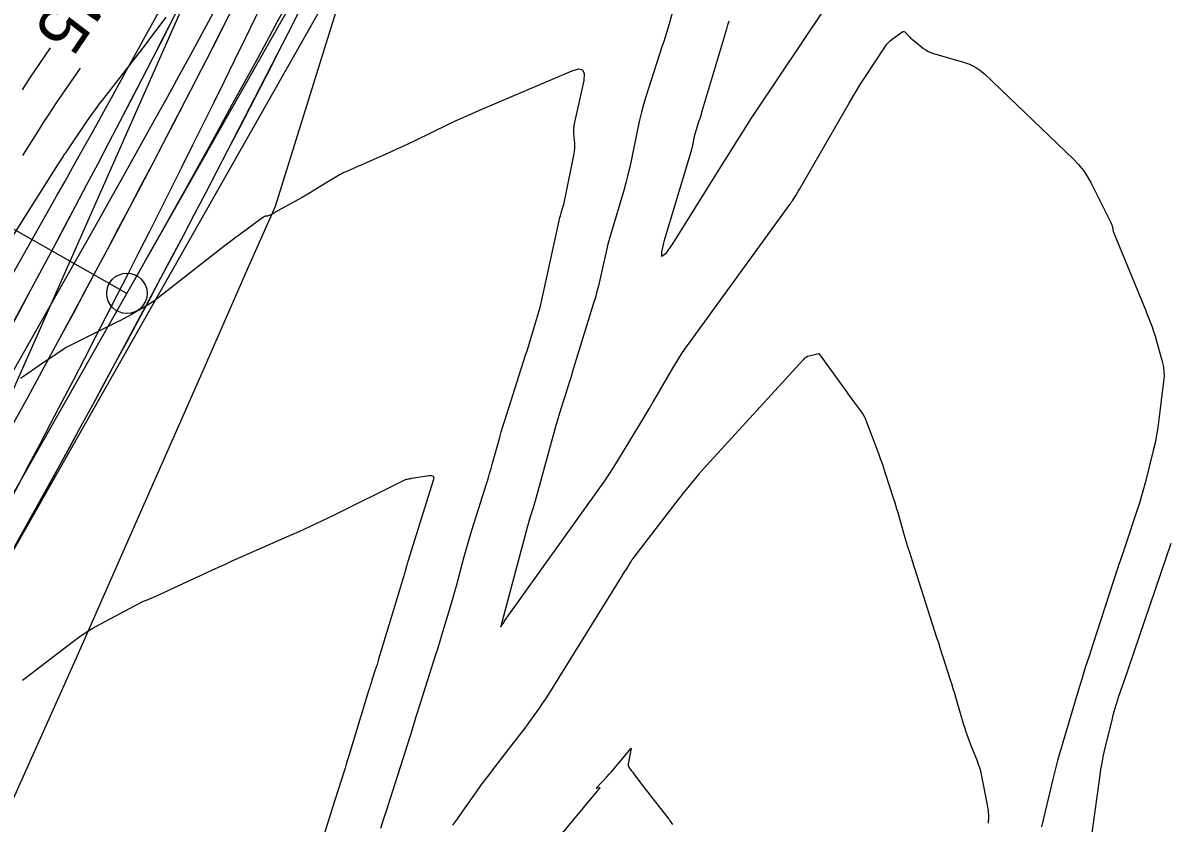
# Model space of a CAD drawing. Extents: x 658976 to 668721, y 639543 to 647196.
# Drawn here: x 662550.1 to 662691.4, y 643511.3 to 643610.3 of the extents above; entities that cross this region are included whole.
import ezdxf

# ---------------------------------------------------------------- set-up
doc = ezdxf.new("R2010")
doc.units = 0
for name, color, linetype in [('Ex_Contour Labels', 7, 'Continuous'), ('Ex_Major Contours', 7, 'Continuous'), ('Ex_Minor Contours', 7, 'Continuous'), ('R_Ramp 15 Degree_Min Ls', 7, 'Continuous'), ('R_Ramp 20 Degree Des Ls', 7, 'Continuous'), ('R_Ramp 20 Degree Des Ls Annot', 7, 'Continuous'), ('R_Ramp 20 Degree Existing Ramp', 7, 'Continuous'), ('R_Ramp 20 Degree_Min Ls', 7, 'Continuous')]:
    doc.layers.add(name, color=color, linetype=linetype)

msp = doc.modelspace()

# ---------------------------------------------------------------- linework, layer by layer
at = {"layer": 'Ex_Major Contours'}
msp.add_lwpolyline([(662550.04, 643602.03), (662550.54, 643602.83), (662551.06, 643603.62), (662551.58, 643604.4), (662552.11, 643605.18), (662553.52, 643607.25)], dxfattribs=at)
at = {"layer": 'Ex_Minor Contours'}
for points in [[(662630.58, 643611.82), (662629.93, 643609.65), (662629.77, 643609.1), (662629.6, 643608.56), (662629.43, 643608.02), (662629.26, 643607.48), (662627.23, 643601.17), (662626.94, 643600.23), (662626.68, 643599.27), (662626.44, 643598.31), (662626.23, 643597.34), (662625.44, 643593.45), (662625.24, 643592.48), (662625.01, 643591.51), (662624.75, 643590.55), (662624.48, 643589.6), (662622.92, 643584.37), (662622.71, 643583.65), (662622.52, 643582.93), (662622.34, 643582.2), (662622.17, 643581.47), (662621.52, 643578.54), (662621.35, 643577.81), (662621.17, 643577.08), (662620.97, 643576.36), (662620.76, 643575.64), (662618.12, 643567.06), (662617.96, 643566.52), (662617.78, 643565.97), (662617.61, 643565.42), (662617.44, 643564.88), (662616.74, 643562.69), (662616.57, 643562.14), (662616.41, 643561.6), (662616.25, 643561.05), (662616.09, 643560.49), (662613.61, 643551.46), (662613.53, 643551.18), (662613.45, 643550.89), (662613.36, 643550.61), (662613.27, 643550.32), (662612.92, 643549.19), (662612.83, 643548.91), (662612.75, 643548.62), (662612.66, 643548.34), (662612.59, 643548.05), (662609.44, 643536.29), (662609.43, 643536.27), (662609.43, 643536.25), (662609.41, 643536.2), (662609.4, 643536.18), (662609.4, 643536.16), (662609.25, 643535.68), (662609.23, 643535.62), (662609.23, 643535.59), (662609.25, 643535.61), (662609.3, 643535.66), (662609.56, 643536.02), (662609.58, 643536.05), (662609.6, 643536.08), (662609.62, 643536.11), (662609.63, 643536.14), (662609.71, 643536.25), (662609.72, 643536.28), (662609.74, 643536.31), (662609.76, 643536.34), (662609.78, 643536.37), (662621.54, 643552.8), (662622.14, 643553.66), (662622.72, 643554.53), (662623.29, 643555.41), (662623.85, 643556.3), (662626.63, 643560.91), (662627.14, 643561.74), (662627.63, 643562.58), (662628.13, 643563.42), (662628.62, 643564.26), (662630.58, 643567.62), (662631.08, 643568.46), (662631.6, 643569.28), (662632.14, 643570.08), (662632.71, 643570.88), (662645.06, 643587.85), (662645.09, 643587.89), (662645.11, 643587.93), (662645.14, 643587.97), (662645.17, 643588.01), (662645.27, 643588.17), (662645.29, 643588.21), (662645.31, 643588.25), (662645.34, 643588.29), (662645.36, 643588.33), (662645.86, 643589.11), (662645.95, 643589.26), (662646.04, 643589.4), (662646.12, 643589.55), (662646.21, 643589.69), (662652.37, 643600.4), (662652.83, 643601.17), (662653.29, 643601.94), (662653.77, 643602.7), (662654.25, 643603.45), (662656.87, 643607.44), (662657.05, 643607.69), (662657.24, 643607.91), (662657.46, 643608.12), (662657.7, 643608.31), (662658.93, 643609.2), (662659.05, 643609.26), (662659.16, 643609.28), (662659.27, 643609.24), (662659.37, 643609.15), (662659.78, 643608.68), (662659.88, 643608.57), (662659.99, 643608.46), (662660.1, 643608.36), (662660.22, 643608.26), (662661.61, 643607.17), (662661.89, 643606.98), (662662.18, 643606.81), (662662.49, 643606.67), (662662.82, 643606.56), (662666.56, 643605.49), (662667.27, 643605.24), (662667.94, 643604.91), (662668.56, 643604.5), (662669.13, 643604.02), (662680.15, 643593.47), (662680.8, 643592.8), (662681.38, 643592.07), (662681.9, 643591.3), (662682.36, 643590.48), (662684.79, 643585.61), (662684.84, 643585.51), (662684.87, 643585.42), (662684.9, 643585.32), (662684.93, 643585.22), (662685.01, 643584.82), (662685.03, 643584.72), (662685.06, 643584.63), (662685.09, 643584.53), (662685.13, 643584.43), (662688.87, 643575.33), (662688.98, 643575.04), (662689.1, 643574.75), (662689.21, 643574.46), (662689.33, 643574.17), (662689.78, 643573.02), (662689.89, 643572.73), (662689.99, 643572.43), (662690.08, 643572.14), (662690.17, 643571.84), (662691.11, 643568.58), (662691.26, 643567.94), (662691.35, 643567.29), (662691.37, 643566.63), (662691.32, 643565.97), (662690.74, 643561.23), (662690.61, 643560.27), (662690.45, 643559.32), (662690.26, 643558.37), (662690.04, 643557.42), (662689.06, 643553.52), (662688.83, 643552.65), (662688.59, 643551.78), (662688.33, 643550.91), (662688.05, 643550.05), (662686.47, 643545.33), (662686.4, 643545.12), (662686.33, 643544.91), (662686.26, 643544.69), (662686.19, 643544.48), (662685.9, 643543.64), (662685.83, 643543.43), (662685.75, 643543.21), (662685.68, 643543), (662685.61, 643542.79), (662682.54, 643533.4), (662682.08, 643531.97), (662681.62, 643530.54), (662681.18, 643529.11), (662680.74, 643527.67), (662678.83, 643521.29), (662678.5, 643520.16), (662678.18, 643519.03), (662677.89, 643517.89), (662677.6, 643516.74), (662676.44, 643511.85), (662676.21, 643510.85)], [(662649.13, 643611.79), (662640.92, 643599.54), (662640.57, 643599.02), (662640.22, 643598.49), (662639.88, 643597.96), (662639.54, 643597.43), (662638.2, 643595.29), (662637.87, 643594.76), (662637.53, 643594.23), (662637.2, 643593.69), (662636.86, 643593.16), (662630.53, 643583), (662629.67, 643581.76), (662629.22, 643581.41), (662629.18, 643581.98), (662629.55, 643583.44), (662632.86, 643594.53), (662632.92, 643594.74), (662632.98, 643594.96), (662633.03, 643595.18), (662633.08, 643595.39), (662633.25, 643596.27), (662633.3, 643596.48), (662633.35, 643596.7), (662633.41, 643596.91), (662633.48, 643597.13), (662633.84, 643598.26), (662633.93, 643598.52), (662634.01, 643598.78), (662634.09, 643599.04), (662634.17, 643599.3), (662637.24, 643609.59), (662637.39, 643610.08), (662637.54, 643610.57)], [(662543.67, 643575.77), (662554.43, 643592.75), (662554.51, 643592.88), (662554.59, 643593), (662554.67, 643593.13), (662554.75, 643593.26), (662555.07, 643593.77), (662555.15, 643593.89), (662555.23, 643594.02), (662555.31, 643594.14), (662555.4, 643594.27), (662558.11, 643598.24), (662558.59, 643598.94), (662559.09, 643599.63), (662559.6, 643600.31), (662560.11, 643600.99), (662564.56, 643606.7), (662565.39, 643607.77), (662566.21, 643608.85), (662567.02, 643609.94), (662567.82, 643611.03)], [(662594.43, 643510.68), (662594.8, 643511.86), (662595.18, 643513.05), (662595.56, 643514.24), (662597.51, 643520.33), (662597.68, 643520.85), (662597.84, 643521.36), (662598, 643521.88), (662598.16, 643522.4), (662598.79, 643524.47), (662598.95, 643524.99), (662599.11, 643525.51), (662599.27, 643526.02), (662599.43, 643526.54), (662601.22, 643532.15), (662601.45, 643532.85), (662601.67, 643533.56), (662601.89, 643534.27), (662602.1, 643534.98), (662602.96, 643537.81), (662603.17, 643538.52), (662603.38, 643539.23), (662603.58, 643539.95), (662603.77, 643540.66), (662604.75, 643544.31), (662604.98, 643545.15), (662605.22, 643546), (662605.47, 643546.84), (662605.73, 643547.67), (662607.49, 643553.28), (662607.69, 643553.92), (662607.88, 643554.56), (662608.07, 643555.2), (662608.25, 643555.85), (662608.96, 643558.44), (662609.14, 643559.08), (662609.33, 643559.73), (662609.52, 643560.37), (662609.72, 643561.01), (662612.33, 643569.2), (662612.51, 643569.75), (662612.68, 643570.3), (662612.85, 643570.85), (662613.02, 643571.4), (662613.7, 643573.61), (662613.87, 643574.16), (662614.02, 643574.72), (662614.16, 643575.28), (662614.29, 643575.84), (662616.54, 643586.04), (662616.59, 643586.24), (662616.64, 643586.44), (662616.7, 643586.64), (662616.75, 643586.84), (662616.99, 643587.64), (662617.05, 643587.84), (662617.1, 643588.05), (662617.15, 643588.25), (662617.19, 643588.45), (662618.35, 643594.18), (662618.4, 643594.48), (662618.43, 643594.79), (662618.44, 643595.09), (662618.42, 643595.4), (662618.32, 643596.64), (662618.3, 643596.95), (662618.31, 643597.25), (662618.34, 643597.56), (662618.4, 643597.86), (662619.57, 643603.2), (662619.64, 643604.02), (662619.42, 643604.49), (662618.92, 643604.62), (662618.13, 643604.39), (662606.52, 643599.46), (662605.58, 643599.05), (662604.64, 643598.63), (662603.7, 643598.2), (662602.77, 643597.75), (662598.61, 643595.74), (662597.91, 643595.4), (662597.2, 643595.07), (662596.49, 643594.75), (662595.78, 643594.43), (662591.97, 643592.74), (662591.74, 643592.63), (662591.5, 643592.53), (662591.26, 643592.42), (662591.03, 643592.32), (662590.07, 643591.91), (662589.84, 643591.81), (662589.61, 643591.69), (662589.38, 643591.57), (662589.16, 643591.44), (662586.18, 643589.62), (662585.68, 643589.31), (662585.17, 643589.01), (662584.66, 643588.71), (662584.14, 643588.43), (662581.21, 643586.81), (662581.13, 643586.76), (662581.04, 643586.72), (662580.95, 643586.67), (662580.86, 643586.63), (662580.37, 643586.42), (662580.35, 643586.41), (662580.32, 643586.41), (662580.29, 643586.4), (662580.27, 643586.4), (662580.15, 643586.41), (662580.13, 643586.41), (662580.1, 643586.41), (662580.07, 643586.4), (662580.05, 643586.39), (662579.92, 643586.32), (662579.9, 643586.3), (662579.87, 643586.28), (662579.84, 643586.26), (662579.81, 643586.24), (662576.93, 643584.12), (662576.44, 643583.76), (662575.95, 643583.39), (662575.47, 643583.02), (662574.99, 643582.65), (662567, 643576.41), (662566.59, 643576.1), (662566.18, 643575.81), (662565.75, 643575.53), (662565.31, 643575.27), (662563.55, 643574.25), (662563.1, 643574), (662562.65, 643573.76), (662562.2, 643573.52), (662561.75, 643573.29), (662556.19, 643570.55), (662555.95, 643570.42), (662555.7, 643570.28), (662555.46, 643570.14), (662555.23, 643569.99), (662554.17, 643569.29), (662554, 643569.18), (662553.84, 643569.07), (662553.67, 643568.96), (662553.51, 643568.85), (662552.85, 643568.42), (662552.68, 643568.32), (662552.52, 643568.21), (662552.36, 643568.1), (662552.19, 643567.98), (662550.19, 643566.58), (662549.8, 643566.31)], [(662557.18, 643604.75), (662554.23, 643600.42), (662553.68, 643599.62), (662553.15, 643598.81), (662552.62, 643598), (662552.1, 643597.19), (662550.04, 643593.92)], [(662669.63, 643511.29), (662669.68, 643512.05), (662669.65, 643512.81), (662669.53, 643513.57), (662668.76, 643517.32), (662668.67, 643517.73), (662668.56, 643518.14), (662668.42, 643518.54), (662668.27, 643518.94), (662667.5, 643520.87), (662667.41, 643521.09), (662667.33, 643521.32), (662667.24, 643521.54), (662667.16, 643521.76), (662666.85, 643522.67), (662666.78, 643522.89), (662666.7, 643523.12), (662666.63, 643523.35), (662666.56, 643523.57), (662665.64, 643526.72), (662665.46, 643527.32), (662665.28, 643527.92), (662665.09, 643528.52), (662664.9, 643529.12), (662664.07, 643531.71), (662663.87, 643532.34), (662663.67, 643532.98), (662663.47, 643533.61), (662663.26, 643534.24), (662660.22, 643543.73), (662660.09, 643544.13), (662659.85, 643544.89), (662659.82, 643544.98), (662659.79, 643545.06), (662659.77, 643545.14), (662659.74, 643545.22), (662659.63, 643545.55), (662659.6, 643545.64), (662659.58, 643545.72), (662659.55, 643545.8), (662659.53, 643545.88), (662659.31, 643546.59), (662659.27, 643546.74), (662659.23, 643546.88), (662659.19, 643547.03), (662659.15, 643547.17), (662658.44, 643549.68), (662658.31, 643550.14), (662658.17, 643550.6), (662658.03, 643551.07), (662657.88, 643551.53), (662656.94, 643554.46), (662656.73, 643555.1), (662656.51, 643555.74), (662656.28, 643556.38), (662656.05, 643557.01), (662654.5, 643561.12), (662654.36, 643561.44), (662654.21, 643561.75), (662654.03, 643562.05), (662653.83, 643562.34), (662652.98, 643563.47), (662652.77, 643563.75), (662652.56, 643564.04), (662652.35, 643564.32), (662652.14, 643564.61), (662648.79, 643569.27), (662648.78, 643569.28), (662648.77, 643569.29), (662648.76, 643569.31), (662648.75, 643569.32), (662648.7, 643569.35), (662648.68, 643569.36), (662648.67, 643569.37), (662648.65, 643569.37), (662648.64, 643569.37), (662647.43, 643569.09), (662647.23, 643569.03), (662647.05, 643568.94), (662646.88, 643568.83), (662646.73, 643568.69), (662634.74, 643555.54), (662633.75, 643554.43), (662632.79, 643553.3), (662631.85, 643552.14), (662630.93, 643550.97), (662625.72, 643544.19), (662625.61, 643544.03), (662625.5, 643543.88), (662625.4, 643543.72), (662625.3, 643543.56), (662624.73, 643542.63), (662624.72, 643542.6), (662624.7, 643542.58), (662624.69, 643542.56), (662624.67, 643542.54), (662624.42, 643542.18), (662624.39, 643542.14), (662624.36, 643542.1), (662624.34, 643542.06), (662624.31, 643542.02), (662615.17, 643527.24), (662614.89, 643526.81), (662614.61, 643526.38), (662614.32, 643525.96), (662614.03, 643525.54), (662612.83, 643523.87), (662612.53, 643523.46), (662612.22, 643523.05), (662611.91, 643522.64), (662611.6, 643522.23), (662608.48, 643518.2), (662607.9, 643517.45), (662607.33, 643516.7), (662606.77, 643515.93), (662606.22, 643515.16), (662603.65, 643511.52), (662603.29, 643511.02)], [(662550.05, 643528.99), (662550.39, 643529.25), (662556.38, 643533.81), (662557.15, 643534.38), (662557.95, 643534.91), (662558.76, 643535.41), (662559.6, 643535.88), (662563.99, 643538.23), (662564.34, 643538.41), (662564.69, 643538.58), (662565.04, 643538.75), (662565.4, 643538.9), (662566.84, 643539.51), (662567.2, 643539.67), (662567.56, 643539.83), (662567.91, 643539.99), (662568.27, 643540.15), (662572.63, 643542.2), (662573.48, 643542.59), (662574.33, 643542.98), (662575.18, 643543.36), (662576.03, 643543.74), (662582.87, 643546.75), (662584.29, 643547.38), (662585.7, 643548.03), (662587.11, 643548.7), (662588.51, 643549.38), (662597.39, 643553.78), (662597.46, 643553.81), (662597.52, 643553.83), (662597.59, 643553.85), (662597.66, 643553.87), (662597.93, 643553.92), (662598, 643553.94), (662598.07, 643553.95), (662598.14, 643553.96), (662598.21, 643553.97), (662600.38, 643554.32), (662600.7, 643554.33), (662600.89, 643554.23), (662600.97, 643554.02), (662600.91, 643553.71), (662597.75, 643543.67), (662597.71, 643543.52), (662597.66, 643543.38), (662597.62, 643543.23), (662597.58, 643543.08), (662597.42, 643542.49), (662597.38, 643542.34), (662597.34, 643542.19), (662597.3, 643542.05), (662597.25, 643541.9), (662594.14, 643531.59), (662594.04, 643531.26), (662593.94, 643530.93), (662593.83, 643530.61), (662593.73, 643530.28), (662593.31, 643528.97), (662593.21, 643528.64), (662593.1, 643528.31), (662593, 643527.98), (662592.9, 643527.65), (662590.46, 643519.62), (662590.3, 643519.11), (662590.14, 643518.6), (662589.98, 643518.09), (662589.82, 643517.58), (662589.17, 643515.54), (662589, 643515.03), (662588.84, 643514.52), (662588.68, 643514.01), (662588.52, 643513.49), (662587.17, 643509.15)], [(662682.3, 643508.89), (662683.45, 643517.23), (662683.56, 643517.98), (662683.69, 643518.73), (662683.84, 643519.48), (662684.01, 643520.23), (662684.97, 643524.26), (662685.02, 643524.47), (662685.08, 643524.68), (662685.14, 643524.89), (662685.2, 643525.1), (662685.45, 643525.93), (662685.51, 643526.14), (662685.57, 643526.35), (662685.64, 643526.55), (662685.71, 643526.76), (662686.02, 643527.72), (662686.1, 643527.95), (662686.17, 643528.18), (662686.25, 643528.41), (662686.33, 643528.63), (662692.27, 643545.95)], [(662611.41, 643503.46), (662621.51, 643515.6), (662621.55, 643515.64), (662621.55, 643515.67), (662621.52, 643515.68), (662621.46, 643515.67), (662621.17, 643515.6), (662621.11, 643515.59), (662621.09, 643515.6), (662621.09, 643515.62), (662621.13, 643515.67), (662622.45, 643517.08), (662622.68, 643517.34), (662622.92, 643517.6), (662623.14, 643517.86), (662623.37, 643518.13), (662625.4, 643520.57), (662625.4, 643520.57), (662625.4, 643520.57), (662625.4, 643520.57), (662625.4, 643520.56), (662625.03, 643518.64), (662625.02, 643518.52), (662625.04, 643518.41), (662625.07, 643518.31), (662625.13, 643518.21), (662625.42, 643517.82), (662625.5, 643517.72), (662625.57, 643517.63), (662625.64, 643517.53), (662625.71, 643517.43), (662626.99, 643515.73), (662627.23, 643515.42), (662627.47, 643515.11), (662627.71, 643514.79), (662627.95, 643514.48), (662629.93, 643511.94), (662630.01, 643511.84), (662630.09, 643511.74), (662630.16, 643511.64), (662630.24, 643511.54), (662630.54, 643511.13)]]:
    msp.add_lwpolyline(points, dxfattribs=at)
at = {"layer": 'R_Ramp 15 Degree_Min Ls'}
msp.add_line((662541.43, 643531.87), (662588.44, 643614.68), dxfattribs=at)
for radius in [1896.36, 1902.36, 1909.86]:
    msp.add_arc((660880.57, 644474.8), radius, 330.41509, 336.12343, dxfattribs=at)
at = {"layer": 'R_Ramp 20 Degree Des Ls'}
for p, q in [((662448.95, 643403.35), (662551.24, 643583.52)), ((662551.24, 643583.52), (662551.24, 643583.52)), ((662437.45, 643370.93), (662556.46, 643580.56)), ((662556.46, 643580.56), (662556.46, 643580.56))]:
    msp.add_line(p, q, dxfattribs=at)
msp.add_lwpolyline([(662548.93, 643514.35), (662556.85, 643532.04), (662564.5, 643549.36), (662572.15, 643566.67), (662577.91, 643579.87), (662581.37, 643587.65), (662587.07, 643605.93), (662592.77, 643624.2), (662598.47, 643642.48), (662604.17, 643660.76), (662605.36, 643662.93), (662608.56, 643668.71), (662616.48, 643683.5), (662624.4, 643698.3), (662630.33, 643709.5), (662636.25, 643720.71), (662646.17, 643739.6), (662654.66, 643756.43), (662662.98, 643773.13), (662671.16, 643790.14), (662679.42, 643808.02)], dxfattribs=at)
for radius, end in [(1902.36, 336.12343), (1896.36, 332.40136)]:
    msp.add_arc((660902.12, 644519.78), radius, 330.41509, end, dxfattribs=at)
at = {"layer": 'R_Ramp 20 Degree Des Ls Annot'}
for p, q in [((662562.98, 643576.86), (662609.99, 643659.66)), ((662443.97, 643367.23), (662562.98, 643576.86))]:
    msp.add_line(p, q, dxfattribs=at)
msp.add_lwpolyline([(662562.98, 643576.86), (662389.06, 643675.6)], dxfattribs=at)
msp.add_circle((662562.98, 643576.86), 2.5, dxfattribs=at)
msp.add_arc((660902.12, 644519.78), 1909.86, 330.41509, 336.12343, dxfattribs=at)
at = {"layer": 'R_Ramp 20 Degree Existing Ramp'}
msp.add_line((662541.42, 643531.86), (662588.43, 643614.67), dxfattribs=at)
for radius in [1896.36, 1902.36, 1909.86]:
    msp.add_arc((660880.56, 644474.79), radius, 330.41509, 336.12343, dxfattribs=at)
at = {"layer": 'R_Ramp 20 Degree_Min Ls'}
msp.add_line((662548.66, 643564.35), (662841.8, 644226.57), dxfattribs=at)
msp.add_lwpolyline([(662548.93, 643514.35), (662556.85, 643532.04), (662564.5, 643549.36), (662572.15, 643566.67), (662577.91, 643579.87), (662581.37, 643587.65), (662587.07, 643605.93), (662592.77, 643624.2), (662598.47, 643642.48), (662604.17, 643660.76), (662605.36, 643662.93), (662608.56, 643668.71), (662616.48, 643683.5), (662624.4, 643698.3), (662630.33, 643709.5), (662636.25, 643720.71), (662646.17, 643739.6), (662654.66, 643756.43), (662662.98, 643773.13), (662671.16, 643790.14), (662679.42, 643808.02)], dxfattribs=at)
msp.add_arc((660868.08, 644442.88), 1902.36, 330.41509, 336.12343, dxfattribs=at)

# ---------------------------------------------------------------- texts
at = {"layer": 'Ex_Contour Labels'}
msp.add_text('1245', height=6, rotation=235.7338, dxfattribs=at).set_placement((662561.36, 643624.09))

doc.saveas('drawing.dxf')
